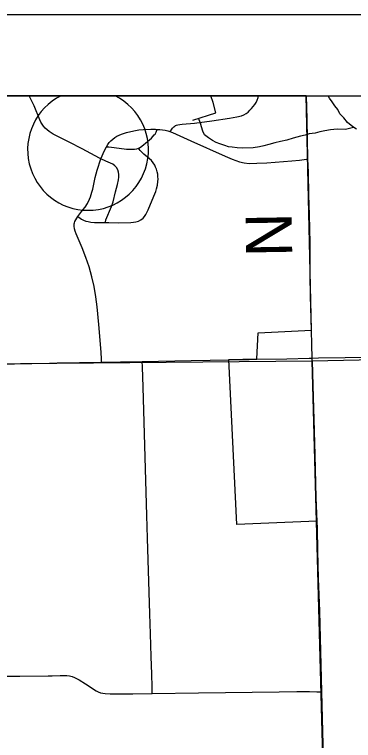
# Model space of a CAD drawing. Extents: x 0 to 34, y 0 to 22.
# Drawn here: x 21.865 to 22.282, y 15.184 to 16.078 of the extents above; entities that cross this region are included whole.
import ezdxf

# ---------------------------------------------------------------- set-up
doc = ezdxf.new("R2010")
doc.units = 0
for name, color, linetype in [('GM_X_City_Street', 7, 'Continuous'), ('GM_X_Corporation', 7, 'Continuous'), ('GM_X_County_Road', 7, 'Continuous'), ('GM_X_Interstate_Shield', 7, 'Continuous'), ('GM_X_Minor_Lake', 7, 'Continuous'), ('GM_X_Minor_River', 7, 'Continuous'), ('GM_X_Section', 7, 'Continuous'), ('GM_X_Township_Road', 7, 'Continuous'), ('GM_X_Township_Road_Text', 7, 'Continuous'), ('GM_X_Unincorporated_Location', 7, 'Continuous'), ('SH_Data', 7, 'Continuous')]:
    doc.layers.add(name, color=color, linetype=linetype)

msp = doc.modelspace()

# ---------------------------------------------------------------- linework, layer by layer
at = {"layer": 'GM_X_City_Street'}
for points in [[(21.97113, 15.89975), (21.96947, 15.90064), (21.94813, 15.91206), (21.93215, 15.9204), (21.91247, 15.93036), (21.90726, 15.93369), (21.90484, 15.93561), (21.90258, 15.93773), (21.90054, 15.94004), (21.89873, 15.94254), (21.89718, 15.94521), (21.8958, 15.94798), (21.88878, 15.96511), (21.88483, 15.97345), (21.88256, 15.97752)], [(22.05594, 15.93356), (22.05745, 15.93531), (22.05932, 15.93758), (22.0609, 15.93925), (22.062, 15.94021), (22.06287, 15.94083), (22.06406, 15.94132), (22.06582, 15.94182), (22.0684, 15.94221), (22.07116, 15.94241), (22.08646, 15.94389), (22.10777, 15.94674), (22.12938, 15.95), (22.13855, 15.95167), (22.14428, 15.95305), (22.14724, 15.95404), (22.15001, 15.9556), (22.15241, 15.95755), (22.1546, 15.95972), (22.15665, 15.96205), (22.16051, 15.96688), (22.16223, 15.96943), (22.1637, 15.97212), (22.16466, 15.97534), (22.16501, 15.97752)], [(21.97186, 15.64983), (21.97178, 15.65332), (21.97159, 15.66201), (21.9686, 15.69626), (21.96666, 15.71795), (21.96499, 15.73029), (21.96262, 15.74271), (21.95974, 15.75488), (21.95651, 15.767), (21.95266, 15.77874), (21.94798, 15.79044), (21.943, 15.80183), (21.94052, 15.80769), (21.93955, 15.81091), (21.93879, 15.81373), (21.93817, 15.81702), (21.93807, 15.81861), (21.93817, 15.81999), (21.93847, 15.82137), (21.93891, 15.82269), (21.94008, 15.82495), (21.94269, 15.82879), (21.94523, 15.8324), (21.949, 15.83717), (21.9516, 15.84031), (21.95446, 15.84485), (21.95712, 15.85037), (21.95821, 15.85334), (21.95929, 15.8561), (21.96008, 15.85876), (21.96097, 15.86251), (21.96404, 15.87711), (21.96641, 15.886), (21.97113, 15.89975), (21.97146, 15.90077), (21.97263, 15.90356), (21.97527, 15.90923), (21.97808, 15.91487), (21.9796, 15.91743), (21.98136, 15.91997), (21.9834, 15.92228), (21.9857, 15.92435), (21.98824, 15.92614), (21.99092, 15.92772), (21.99369, 15.92912), (21.99657, 15.9303), (22.00248, 15.93223), (22.0116, 15.93444), (22.01763, 15.93551), (22.02348, 15.93609), (22.0327, 15.93633), (22.03835, 15.93626), (22.04022, 15.9362), (22.04349, 15.93597), (22.04716, 15.93561), (22.05034, 15.93517), (22.05335, 15.93447), (22.05594, 15.93356), (22.05918, 15.93243), (22.08179, 15.92214), (22.12419, 15.90332), (22.13277, 15.89967), (22.14164, 15.89637), (22.14768, 15.89497), (22.15385, 15.89432), (22.16326, 15.89443), (22.17539, 15.89512), (22.20638, 15.89768), (22.21575, 15.89847), (22.22424, 15.89935), (22.22612, 15.89955)], [(21.97808, 15.91487), (21.98092, 15.9146), (21.98733, 15.91401), (22.0028, 15.91201), (22.00913, 15.91174), (22.01229, 15.9119), (22.01545, 15.91228), (22.01728, 15.91288), (22.01871, 15.91351), (22.02138, 15.91539), (22.02829, 15.9211), (22.03322, 15.92545), (22.03688, 15.92928), (22.03777, 15.93047), (22.03909, 15.93264), (22.0397, 15.934), (22.04022, 15.9362)], [(21.94269, 15.82879), (21.9438, 15.82806), (21.94708, 15.82587), (21.94983, 15.82443), (21.9527, 15.82344), (21.95543, 15.82265), (21.95875, 15.82206), (21.96318, 15.82181), (21.96802, 15.82161), (21.97684, 15.82153), (21.98068, 15.82149), (21.99269, 15.82135), (22.00798, 15.8216), (22.01133, 15.8219), (22.01425, 15.82243), (22.01745, 15.82337), (22.02041, 15.82475), (22.02318, 15.82682), (22.02466, 15.8288), (22.02633, 15.83156), (22.0292, 15.83709), (22.03621, 15.85386), (22.03858, 15.85988), (22.03947, 15.86284), (22.04065, 15.86757), (22.04135, 15.87202), (22.04155, 15.87497), (22.04141, 15.87804), (22.04112, 15.88111), (22.04048, 15.88413), (22.03953, 15.88707), (22.03849, 15.88987), (22.03731, 15.89224), (22.03533, 15.89521), (22.03326, 15.89777), (22.03109, 15.89984), (22.02399, 15.90586), (22.0219, 15.90763), (22.02016, 15.90932), (22.01942, 15.91032), (22.01815, 15.91184), (22.01728, 15.91288)], [(21.97684, 15.82153), (21.97684, 15.82252), (21.97686, 15.82321), (21.977, 15.82395), (21.97728, 15.82475), (21.98416, 15.8411), (21.98618, 15.84706), (21.98911, 15.85926), (21.99135, 15.8683), (21.9927, 15.8743), (21.99319, 15.8774), (21.99333, 15.88049), (21.99289, 15.88353), (21.9918, 15.88643), (21.99024, 15.88912), (21.98816, 15.8914), (21.98566, 15.89324), (21.98295, 15.89476), (21.98012, 15.89599), (21.97722, 15.89719), (21.97113, 15.89975)], [(22.03426, 15.24226), (22.03405, 15.25044), (22.03364, 15.26594), (22.03306, 15.28763), (22.03206, 15.31552), (22.03124, 15.34028), (22.02865, 15.43322), (22.02779, 15.4611), (22.02311, 15.61907), (22.02215, 15.64385), (22.02188, 15.65075)], [(21.85421, 15.26332), (21.87118, 15.26331), (21.90608, 15.26385), (21.91124, 15.26392), (21.92091, 15.26413), (21.92359, 15.26417), (21.92623, 15.26417), (21.92931, 15.26402), (21.93253, 15.26367), (21.93568, 15.26291), (21.93865, 15.26179), (21.94428, 15.25892), (21.9522, 15.25387), (21.96507, 15.24526), (21.96776, 15.24394), (21.97052, 15.24292), (21.97346, 15.24229), (21.97648, 15.24188), (21.98258, 15.24165), (21.99514, 15.24165), (22.01027, 15.2418), (22.03426, 15.24226)], [(22.03426, 15.24226), (22.09122, 15.24298), (22.19053, 15.24407), (22.21228, 15.24437), (22.22783, 15.24433), (22.23715, 15.24431), (22.24319, 15.2443)]]:
    msp.add_lwpolyline(points, dxfattribs=at)
at = {"layer": 'GM_X_Corporation'}
msp.add_lwpolyline([(22.74833, 15.15503), (22.24532, 15.14936), (22.23715, 15.45405), (22.13846, 15.44995), (22.12883, 15.65323), (22.16309, 15.6538), (22.16468, 15.68603), (22.23037, 15.68928), (22.22398, 15.97752), (18.62557, 15.97752)], dxfattribs=at)
at = {"layer": 'GM_X_County_Road'}
for points in [[(22.23145, 15.65469), (22.23901, 15.65491), (22.27192, 15.65534), (22.31855, 15.65598), (22.37134, 15.65657), (22.41485, 15.65721), (22.45835, 15.65797), (22.54216, 15.65897), (22.58257, 15.65954), (22.65094, 15.66065), (22.7379, 15.66192), (22.78452, 15.6627), (22.88085, 15.66439), (22.943, 15.6654), (23.02381, 15.66658), (23.08594, 15.66809), (23.15114, 15.6708), (23.21946, 15.67326), (23.23888, 15.67409)], [(21.97186, 15.64983), (21.99514, 15.65026), (22.02188, 15.65075)], [(22.02188, 15.65075), (22.08211, 15.65188), (22.12904, 15.65268)], [(22.12904, 15.65268), (22.1536, 15.65311), (22.1633, 15.65326)], [(22.1633, 15.65326), (22.20024, 15.65383), (22.22769, 15.65458), (22.23145, 15.65469)], [(21.84233, 15.64733), (21.90796, 15.64854), (21.91726, 15.64883), (21.97186, 15.64983)]]:
    msp.add_lwpolyline(points, dxfattribs=at)
at = {"layer": 'GM_X_Interstate_Shield'}
msp.add_line((21.98857, 15.97752), (21.92201, 15.97752), dxfattribs=at)
msp.add_arc((21.95529, 15.91098), 0.0744, 116.57067, 63.42933, dxfattribs=at)
at = {"layer": 'GM_X_Minor_Lake'}
for points in [[(22.1126, 15.9565), (22.10948, 15.96937), (22.10662, 15.97752)], [(22.08426, 15.94756), (22.1126, 15.9565)]]:
    msp.add_lwpolyline(points, dxfattribs=at)
at = {"layer": 'GM_X_Minor_River'}
for points in [[(22.28581, 15.93627), (22.28121, 15.93925), (22.27467, 15.94448), (22.27041, 15.9505), (22.2654, 15.95537), (22.26267, 15.96065), (22.25919, 15.96517), (22.25571, 15.97006), (22.2526, 15.97458), (22.25087, 15.97752)], [(22.28209, 15.93868), (22.27212, 15.93609), (22.26185, 15.93633), (22.25387, 15.93547), (22.24666, 15.93423), (22.24059, 15.93301), (22.23491, 15.93141), (22.22769, 15.93056), (22.22277, 15.92897), (22.21708, 15.92776), (22.20798, 15.92536), (22.20003, 15.92297), (22.19244, 15.92135), (22.18524, 15.91974), (22.17803, 15.91774), (22.17159, 15.91576), (22.16628, 15.91455), (22.15869, 15.9133), (22.14538, 15.91313), (22.13892, 15.91342), (22.13282, 15.9141), (22.12825, 15.9148), (22.12367, 15.91626), (22.11755, 15.91846), (22.11297, 15.91991), (22.10837, 15.92251), (22.10376, 15.92587), (22.09877, 15.9296), (22.09643, 15.93413), (22.09484, 15.93943), (22.09364, 15.94397), (22.09138, 15.94981)]]:
    msp.add_lwpolyline(points, dxfattribs=at)
at = {"layer": 'GM_X_Section'}
for points in [[(23.23748, 15.67257), (23.25514, 14.66297), (22.2584, 14.6473), (22.23129, 15.65153)], [(22.23129, 15.65153), (22.2584, 14.6473), (21.26959, 14.63583), (21.26087, 14.6354), (21.24285, 15.64234)]]:
    msp.add_lwpolyline(points, close=True, dxfattribs=at)
at = {"layer": 'GM_X_Township_Road'}
msp.add_line((22.24576, 15.15029), (22.24319, 15.2443), dxfattribs=at)
for points in [[(22.22612, 15.89955), (22.22546, 15.92379), (22.22492, 15.94875), (22.22419, 15.97752)], [(22.23058, 15.68873), (22.22939, 15.73128), (22.22894, 15.75613), (22.22867, 15.79649), (22.22807, 15.83066), (22.22736, 15.85549), (22.22656, 15.88342), (22.22612, 15.89955)], [(22.23145, 15.65469), (22.23102, 15.67157), (22.23058, 15.68873)], [(22.23736, 15.4535), (22.23635, 15.4829), (22.23496, 15.53568), (22.23367, 15.57912), (22.23189, 15.63502), (22.23145, 15.65469)], [(22.24319, 15.2443), (22.24051, 15.34321), (22.2392, 15.38356), (22.23824, 15.41774), (22.23764, 15.44507), (22.23736, 15.4535)]]:
    msp.add_lwpolyline(points, dxfattribs=at)
at = {"layer": 'GM_X_Unincorporated_Location'}
msp.add_line((21.95529, 15.91098), (21.95529, 15.91098), dxfattribs=at)
at = {"layer": 'SH_Data'}
for p, q in [((17.75791, 16.07752), (24.75791, 16.07752)), ((17.85791, 15.97752), (24.65791, 15.97752))]:
    msp.add_line(p, q, dxfattribs=at)

# ---------------------------------------------------------------- texts
at = {"layer": 'GM_X_Township_Road_Text'}
msp.add_text('N', height=0.05682, rotation=90.95437, dxfattribs=at).set_placement((22.2068, 15.7794))

doc.saveas('drawing.dxf')
